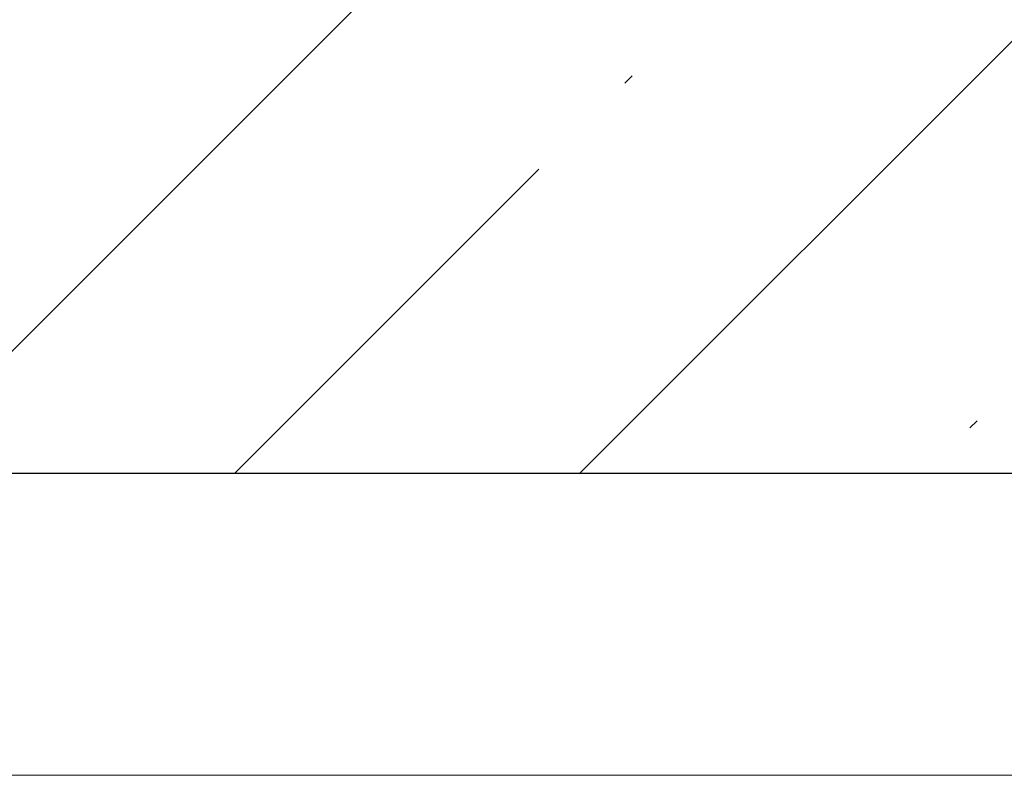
# Model space of a CAD drawing. Header units: millimetres. Extents: x 786 to 42540, y -7760 to 3796.
# Tile 258 of 656: x 41138 to 41464, y -6100 to -5850. Entities that reach past the tile are written whole.
import ezdxf

# ---------------------------------------------------------------- set-up
doc = ezdxf.new("R2010")
doc.units = ezdxf.units.MM
for name, color, linetype, lineweight in [('A-DETL-GENF', 7, 'Continuous', 13), ('A-FLOR', 7, 'Continuous', 13), ('A-FLOR-PATT', 7, 'Continuous', 25)]:
    doc.layers.add(name, color=color, linetype=linetype, lineweight=lineweight)

# ---------------------------------------------------------------- blocks, each defined once
blk = doc.blocks.new('Линия разрыва - М 1_50-5314776-Разрез по Рампе Р1_фрагмент пола')
at = {"layer": 'A-DETL-GENF', "lineweight": 5}
blk.add_line((83800, -6100), (80587.61, -6100), dxfattribs=at)

msp = doc.modelspace()

# ---------------------------------------------------------------- hatches: boundary and pattern name
at = {"layer": 'A-FLOR-PATT', "lineweight": 5}
h = msp.add_hatch(dxfattribs=at)
h.set_pattern_fill('FP_8', color=256, style=0, pattern_type=2)
h.set_pattern_definition([(45, (48694.21, -5700), (-114.0493, 114.0493), []), (45, (48808.26, -5700), (-114.0493, 114.0493), [201.613, -40.323, 3.353, -36.97])])
h.paths.add_polyline_path([(42440.27, -6000), (42440.27, -5750), (37240.27, -5750), (37240.27, -6000), (41291.34, -6000)])

# ---------------------------------------------------------------- linework, layer by layer
at = {"layer": 'A-FLOR', "lineweight": 25}
msp.add_line((37240.27, -6000), (42440.27, -6000), dxfattribs=at)

# ---------------------------------------------------------------- block references
at = {"layer": 'A-DETL-GENF'}
msp.add_blockref('Линия разрыва - М 1_50-5314776-Разрез по Рампе Р1_фрагмент пола', (-41359.73, 0), dxfattribs=at)

doc.saveas('drawing.dxf')
